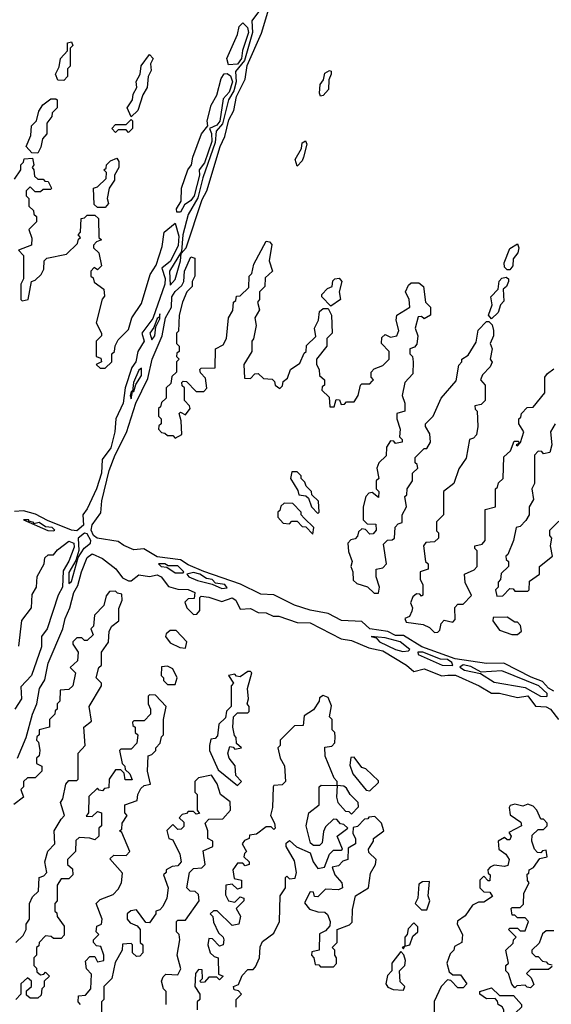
# Model space of a CAD drawing. Extents: x 2769579 to 2883812, y 684207 to 828660.
# Tile 398 of 505: x 2837305 to 2839355, y 783946 to 787745. Entities that reach past the tile are written whole.
import ezdxf

# ---------------------------------------------------------------- set-up
doc = ezdxf.new("R2010")
doc.units = 0

msp = doc.modelspace()

# ---------------------------------------------------------------- linework, layer by layer
at = {"layer": '0CON02XD'}
for points in [[(2838229.7, 787780.3), (2838199.7, 787740.3), (2838202.9, 787695), (2838172.4, 787587.6), (2838137.1, 787545), (2838140.5, 787505), (2838130.3, 787469.7), (2838110, 787435), (2838087.4, 787342.6), (2838063.3, 787315), (2838059.4, 787270.6), (2838011.5, 787135), (2837992, 787058), (2837955, 786993.3), (2837934.6, 786914.6), (2837929.3, 786850.7), (2837882.5, 786775), (2837885, 786720), (2837905, 786742.5), (2837925.6, 786815), (2837927.5, 786842.5), (2837947.1, 786865), (2838009.1, 787050.9), (2838027.1, 787085), (2838078.1, 787255), (2838096.5, 787293.5), (2838112.2, 787357.8), (2838131.4, 787395), (2838141.7, 787448.3), (2838174.3, 787515), (2838182.1, 787567.9), (2838237.5, 787692.5), (2838280.7, 787839.3)], [(2838110.5, 787570.5), (2838103.8, 787595), (2838145, 787687.5), (2838151.9, 787718.1), (2838165, 787733.3), (2838183.1, 787715), (2838186.9, 787695), (2838164, 787626), (2838160, 787595), (2838145, 787573.8), (2838110.5, 787570.5)], [(2837475, 787510), (2837451.7, 787511.7), (2837442.5, 787535), (2837457, 787563), (2837462.5, 787595), (2837490, 787625), (2837490, 787655), (2837505, 787660), (2837510, 787645), (2837500, 787635), (2837500, 787565), (2837490, 787555), (2837490, 787525), (2837475, 787510)], [(2837735, 787370), (2837720, 787405), (2837740, 787435), (2837743, 787457), (2837757, 787483), (2837753.6, 787506.4), (2837770, 787535), (2837773, 787567), (2837805, 787610), (2837820, 787595), (2837810, 787575), (2837811.7, 787548.3), (2837800, 787525), (2837797, 787483), (2837780, 787455), (2837760, 787395), (2837735, 787370)], [(2837911.7, 787001.7), (2837910, 787015), (2837927.5, 787045), (2837928.8, 787095), (2837953.3, 787165), (2837967.5, 787185), (2837972.5, 787215), (2838006, 787305), (2838030, 787335), (2838028, 787355), (2838043.8, 787415), (2838065.9, 787454.1), (2838082.5, 787517.5), (2838094, 787536), (2838105, 787536.7), (2838118.1, 787528.1), (2838125.3, 787505), (2838112.3, 787465), (2838090, 787440), (2838076.6, 787353.4), (2838065, 787338.2), (2838036.7, 787325), (2838045.3, 787305.3), (2838045.9, 787275), (2838017.3, 787192.7), (2837997.5, 787165), (2837997.9, 787145), (2837977.5, 787065), (2837965, 787047.1), (2837940, 787030), (2837925, 787002.5), (2837911.7, 787001.7)], [(2838465, 787450), (2838460.7, 787460.7), (2838463.8, 787495), (2838477, 787513), (2838481.7, 787538.3), (2838499.3, 787549.3), (2838506.1, 787546.1), (2838506.7, 787535), (2838497, 787513), (2838496.2, 787475), (2838475, 787452.5), (2838465, 787450)], [(2837375, 787230), (2837351.7, 787231.7), (2837330, 787255), (2837348.3, 787298.3), (2837350, 787335), (2837370, 787355), (2837378.3, 787391.7), (2837393.6, 787416.4), (2837425, 787440), (2837445, 787440), (2837450, 787435), (2837450, 787405), (2837430, 787385), (2837428.3, 787371.7), (2837410, 787345), (2837410, 787305), (2837392.5, 787285), (2837387, 787253), (2837375, 787230)], [(2837725, 787310), (2837715, 787320), (2837685, 787320), (2837675, 787310), (2837660, 787325), (2837675, 787340), (2837715, 787340), (2837735, 787360), (2837740, 787355), (2837740, 787325), (2837725, 787310)], [(2838375, 787180), (2838367.5, 787205), (2838391.7, 787248.3), (2838395, 787270), (2838407, 787277), (2838412.5, 787265), (2838400, 787215), (2838395, 787200), (2838375, 787180)], [(2837285, 787130), (2837310, 787165), (2837310, 787185), (2837320, 787195), (2837321.7, 787208.3), (2837355, 787210), (2837360, 787185), (2837352.5, 787175), (2837360, 787165), (2837361.7, 787141.7), (2837375, 787130), (2837395, 787130), (2837401.7, 787121.7), (2837415, 787120), (2837427.5, 787095), (2837425, 787090), (2837395, 787090), (2837385, 787080), (2837365, 787080), (2837345, 787100), (2837330, 787085), (2837330, 787065), (2837340, 787055), (2837340, 787025), (2837358.3, 787008.3), (2837360, 786995), (2837370, 786985), (2837370, 786965), (2837340, 786935), (2837351.7, 786901.7), (2837350, 786875), (2837300, 786855), (2837320, 786835), (2837320, 786745), (2837310, 786725), (2837310, 786665), (2837315, 786660), (2837337.5, 786665), (2837350, 786735), (2837365, 786740), (2837388.3, 786761.7), (2837397.5, 786782.5), (2837400, 786815), (2837410, 786825), (2837485, 786840), (2837528.3, 786881.7), (2837531.7, 786898.3), (2837540, 786905), (2837530, 786915), (2837540, 786925), (2837541.7, 786978.3), (2837555, 786980), (2837565, 786990), (2837595, 786990), (2837608.3, 786978.3), (2837610, 786905), (2837620, 786895), (2837601.7, 786888.3), (2837590, 786875), (2837590, 786865), (2837610, 786845), (2837620, 786795), (2837605, 786780), (2837591.7, 786788.3), (2837580, 786775), (2837580, 786755), (2837588.3, 786748.3), (2837591.7, 786731.7), (2837630, 786705), (2837631.7, 786678.3), (2837623, 786667), (2837600, 786575), (2837620, 786535), (2837620, 786525), (2837600, 786505), (2837600, 786445), (2837618.3, 786438.3), (2837620, 786425), (2837600, 786415), (2837615, 786400), (2837635, 786400), (2837660, 786425), (2837660, 786455), (2837670, 786465), (2837673, 786487), (2837685, 786510), (2837725, 786550), (2837737.5, 786595), (2837775, 786650), (2837808.3, 786761.7), (2837831.7, 786798.3), (2837855, 786870), (2837862.5, 786925), (2837905, 786960), (2837919.2, 786909.2), (2837915.8, 786874.2), (2837886.9, 786813.1), (2837853.6, 786786.4), (2837865.9, 786745.9), (2837865.4, 786725), (2837818.1, 786591.9), (2837775.8, 786535), (2837785.5, 786505), (2837760, 786465), (2837752.9, 786425), (2837737.1, 786402.9), (2837711.9, 786325), (2837704.5, 786265), (2837675.5, 786204.5), (2837672.3, 786155), (2837656.9, 786093.1), (2837622.6, 786047.4), (2837620.8, 785995), (2837601.4, 785935), (2837565, 785858), (2837548.1, 785835), (2837551.1, 785795), (2837525, 785772.7), (2837505, 785775.5), (2837412.5, 785812.5), (2837366.4, 785836.4), (2837320.2, 785850.2), (2837285, 785847.9)], [(2837635, 787020), (2837605, 787020), (2837591.7, 787031.7), (2837590, 787095), (2837605, 787100), (2837638.3, 787131.7), (2837640, 787155), (2837630, 787165), (2837638.3, 787171.7), (2837640, 787185), (2837655, 787200), (2837680, 787210), (2837687.5, 787197.5), (2837687.5, 787175), (2837670, 787145), (2837670, 787125), (2837650, 787095), (2837642.5, 787055), (2837647.5, 787035), (2837635, 787020)], [(2839365, 785154.5), (2839345, 785165.5), (2839321.7, 785191.7), (2839277.8, 785207.8), (2839172.7, 785262.7), (2839105, 785261.2), (2838985, 785278.8), (2838856, 785325), (2838785, 785369.2), (2838755, 785369.4), (2838725, 785384.4), (2838655, 785394.5), (2838625, 785422.5), (2838546.1, 785426.1), (2838495, 785454.3), (2838425, 785466.7), (2838365, 785485.5), (2838285.5, 785525.5), (2838235, 785528.5), (2838156.6, 785566.6), (2838015, 785615.4), (2837955, 785641.4), (2837925, 785661.4), (2837835, 785672.1), (2837783.5, 785703.5), (2837745, 785698.8), (2837706.5, 785716.5), (2837685, 785731.5), (2837604.1, 785744.1), (2837589.6, 785755), (2837580.8, 785775), (2837584.6, 785795.4), (2837617.5, 785842.5), (2837621.7, 785888.3), (2837650, 786005), (2837673.5, 786066.5), (2837717.4, 786152.6), (2837753.3, 786265), (2837799.2, 786360.8), (2837816.2, 786435), (2837854.2, 786525), (2837867.1, 786595), (2837890, 786635), (2837892.2, 786675), (2837905, 786696), (2837930.7, 786719.3), (2837937.5, 786735), (2837940, 786775), (2837965, 786830), (2837980, 786825), (2837980, 786755), (2837970, 786735), (2837970, 786715), (2837950, 786695), (2837932.5, 786655), (2837920, 786605), (2837917.5, 786542.5), (2837910, 786535), (2837910, 786495), (2837920, 786485), (2837920, 786465), (2837911.7, 786458.3), (2837910, 786445), (2837920, 786435), (2837910, 786425), (2837910, 786385), (2837891.7, 786368.3), (2837888.3, 786341.7), (2837870, 786325), (2837870, 786285), (2837851.7, 786268.3), (2837848.3, 786251.7), (2837840, 786245), (2837840, 786215), (2837850, 786205), (2837850, 786185), (2837841.7, 786178.3), (2837840, 786165), (2837851.7, 786151.7), (2837865, 786150), (2837875, 786140), (2837895, 786140), (2837905, 786130), (2837930, 786145), (2837927.5, 786197.5), (2837920, 786225), (2837925, 786230), (2837945, 786220), (2837962.5, 786245), (2837960, 786255), (2837940, 786275), (2837940, 786325), (2837931.7, 786331.7), (2837930, 786345), (2837935, 786350), (2837948.3, 786348.3), (2837985, 786310), (2838015, 786310), (2838027, 786323), (2838021.7, 786361.7), (2838001.7, 786381.7), (2838000, 786395), (2838005, 786400), (2838058.3, 786401.7), (2838060, 786475), (2838089.3, 786490.7), (2838102.5, 786515), (2838110, 786595), (2838127, 786623), (2838130, 786655), (2838138.3, 786661.7), (2838141.7, 786678.3), (2838155, 786680), (2838188.3, 786711.7), (2838190, 786755), (2838200, 786765), (2838208.3, 786801.7), (2838255, 786890), (2838268.3, 786888.3), (2838277.5, 786877.5), (2838267.5, 786815), (2838280, 786775), (2838251.7, 786748.3), (2838250, 786715), (2838230, 786695), (2838230, 786665), (2838222.5, 786655), (2838230, 786625), (2838212.5, 786595), (2838217.5, 786565), (2838207, 786513), (2838200, 786505), (2838200, 786465), (2838170, 786415), (2838171.7, 786361.7), (2838195, 786360), (2838211.7, 786378.3), (2838225, 786380), (2838245, 786360), (2838278.3, 786358.3), (2838288.3, 786348.3), (2838290, 786335), (2838308.3, 786321.7), (2838318.3, 786331.7), (2838321.7, 786348.3), (2838338.3, 786361.7), (2838350, 786395), (2838385, 786420), (2838401.7, 786458.3), (2838410, 786465), (2838411.7, 786488.3), (2838447.5, 786522.5), (2838442.5, 786555), (2838457.5, 786585), (2838461.7, 786618.3), (2838475, 786630), (2838495, 786630), (2838507.5, 786605), (2838510, 786535), (2838490, 786515), (2838490, 786485), (2838450, 786435), (2838450, 786415), (2838460, 786395), (2838461.7, 786371.7), (2838480, 786355), (2838480, 786335), (2838471.7, 786328.3), (2838470, 786315), (2838498.3, 786288.3), (2838501.7, 786251.7), (2838518.3, 786251.7), (2838525, 786280), (2838538.3, 786278.3), (2838545, 786260), (2838558.3, 786261.7), (2838565, 786270), (2838595, 786270), (2838610, 786295), (2838620, 786335), (2838625, 786340), (2838655, 786340), (2838665, 786350), (2838670, 786355), (2838660, 786365), (2838660, 786385), (2838671.7, 786398.3), (2838705, 786410), (2838730, 786435), (2838730, 786465), (2838700, 786495), (2838701.7, 786518.3), (2838715, 786530), (2838735, 786520), (2838760, 786525), (2838767.5, 786545), (2838757.5, 786585), (2838760, 786605), (2838810, 786635), (2838807.5, 786665), (2838793.3, 786695), (2838805, 786720), (2838815, 786730), (2838845, 786730), (2838862.5, 786715), (2838870, 786655), (2838890, 786635), (2838890, 786605), (2838865, 786590), (2838855, 786600), (2838841.7, 786598.3), (2838830, 786555), (2838840, 786525), (2838837, 786493), (2838828.3, 786481.7), (2838810, 786475), (2838810, 786455), (2838820, 786445), (2838822.5, 786425), (2838821.7, 786378.3), (2838790, 786345), (2838780, 786295), (2838790, 786265), (2838790, 786235), (2838760, 786225), (2838760, 786205), (2838772.5, 786165), (2838770, 786135), (2838780, 786125), (2838780, 786115), (2838755, 786110), (2838748.3, 786118.3), (2838735, 786120), (2838720, 786095), (2838718.3, 786061.7), (2838690, 786035), (2838682.5, 786015), (2838690, 785975), (2838680, 785965), (2838680, 785935), (2838690, 785925), (2838688.3, 785901.7), (2838665, 785920), (2838651.7, 785918.3), (2838640, 785905), (2838630, 785865), (2838630, 785815), (2838645, 785800), (2838678.3, 785798.3), (2838680, 785775), (2838668.3, 785761.7), (2838655, 785760), (2838638.3, 785778.3), (2838625, 785780), (2838611.7, 785768.3), (2838608.3, 785751.7), (2838598.3, 785741.7), (2838581.7, 785738.3), (2838570, 785725), (2838573, 785693), (2838587.5, 785655), (2838582.5, 785635), (2838590, 785615), (2838591.7, 785581.7), (2838605, 785570), (2838647, 785557), (2838671.7, 785531.7), (2838688.3, 785531.7), (2838692.5, 785555), (2838680, 785595), (2838680, 785625), (2838705, 785630), (2838720, 785645), (2838708.3, 785721.7), (2838723, 785737), (2838741.7, 785738.3), (2838750, 785745), (2838753, 785787), (2838765, 785800), (2838780, 785805), (2838780, 785835), (2838797.5, 785865), (2838790, 785905), (2838798.3, 785911.7), (2838800, 785935), (2838820, 785965), (2838820, 785995), (2838840, 786015), (2838838.3, 786028.3), (2838830, 786035), (2838830, 786055), (2838865, 786090), (2838875, 786090), (2838890, 786115), (2838887, 786147), (2838870, 786175), (2838870, 786185), (2838900, 786215), (2838930, 786285), (2838988.3, 786351.7), (2838998.3, 786411.7), (2839010, 786425), (2839010, 786435), (2839035, 786450), (2839065, 786500), (2839073, 786547), (2839105, 786580), (2839115, 786580), (2839127, 786567), (2839132.5, 786545), (2839132.5, 786525), (2839120, 786495), (2839127.5, 786475), (2839120, 786435), (2839127, 786423), (2839120, 786405), (2839090, 786375), (2839082.5, 786355), (2839100, 786335), (2839100, 786275), (2839085, 786260), (2839060, 786255), (2839061.7, 786241.7), (2839070, 786235), (2839072.5, 786175), (2839067, 786143), (2839055, 786130), (2839040, 786125), (2839027, 786053), (2838998.3, 786011.7), (2838980, 785955), (2838940, 785925), (2838940, 785835), (2838912.5, 785807.5), (2838912.5, 785772.5), (2838920, 785765), (2838920, 785745), (2838905, 785730), (2838871.7, 785728.3), (2838862.5, 785715), (2838870, 785655), (2838880, 785645), (2838880, 785625), (2838850, 785615), (2838850, 785585), (2838860, 785565), (2838860, 785525), (2838855, 785520), (2838848.3, 785528.3), (2838835, 785530), (2838821.7, 785518.3), (2838812.5, 785495), (2838820, 785475), (2838817, 785463), (2838808.3, 785441.7), (2838790, 785435), (2838795, 785420), (2838861.7, 785411.7), (2838885, 785400), (2838905, 785380), (2838918.3, 785381.7), (2838925, 785390), (2838930, 785415), (2838941.7, 785428.3), (2838975, 785420), (2838985, 785430), (2838983, 785477), (2838995, 785490), (2839015, 785490), (2839047, 785523), (2839023, 785573), (2839020, 785605), (2839058.3, 785621.7), (2839070, 785635), (2839070, 785695), (2839060, 785705), (2839060, 785715), (2839088.3, 785721.7), (2839100, 785735), (2839100, 785855), (2839140, 785865), (2839140, 785935), (2839148.3, 785941.7), (2839151.7, 785958.3), (2839170, 785975), (2839171.7, 786058.3)], [(2839195, 786780), (2839185, 786780), (2839175, 786790), (2839173, 786807), (2839195, 786862.5), (2839225, 786880), (2839230, 786865), (2839226.2, 786845), (2839208.3, 786821.7), (2839207.5, 786795), (2839195, 786780)], [(2838505, 786640), (2838470, 786675), (2838470, 786685), (2838491.7, 786708.3), (2838510, 786715), (2838513, 786737), (2838520, 786745), (2838537, 786747), (2838547.5, 786735), (2838537.5, 786695), (2838542.5, 786665), (2838505, 786640)], [(2839125, 786590), (2839112.5, 786605), (2839127.5, 786645), (2839122.5, 786675), (2839150, 786705), (2839153.9, 786736.1), (2839165, 786747.5), (2839181.7, 786751.7), (2839190, 786745), (2839190, 786735), (2839182.5, 786715), (2839170, 786705), (2839171.7, 786658.3), (2839160, 786645), (2839150, 786615), (2839125, 786590)], [(2837815, 786510), (2837825.7, 786525), (2837830.7, 786559.3), (2837845, 786590), (2837845, 786610), (2837843, 786597), (2837835, 786592.5), (2837822.5, 786557.5), (2837806.7, 786535), (2837815, 786510)], [(2837735, 786282.5), (2837740, 786310), (2837745, 786310), (2837753, 786337), (2837775, 786372.5), (2837775, 786400), (2837765, 786392.5), (2837744.2, 786345), (2837740, 786310), (2837735, 786310), (2837731.2, 786295), (2837735, 786282.5)], [(2839171.7, 786058.3), (2839198.3, 786081.7), (2839211.7, 786118.3), (2839228.3, 786118.3), (2839230, 786110), (2839220, 786105), (2839225, 786100), (2839237, 786113), (2839250, 786155), (2839230, 786185), (2839230, 786205), (2839238.3, 786211.7), (2839240, 786225), (2839261.7, 786248.3), (2839285, 786250), (2839330, 786305), (2839330, 786365), (2839340.7, 786379.3), (2839365, 786397.5)], [(2839370, 786185), (2839352.5, 786155), (2839357.5, 786105), (2839350, 786075), (2839325, 786070), (2839318.3, 786078.3), (2839305, 786080), (2839290, 786065), (2839290, 785955), (2839280, 785935), (2839287, 785893), (2839270, 785865), (2839270, 785835), (2839257, 785813), (2839235, 785790), (2839220, 785785), (2839210, 785735), (2839188.3, 785681.7), (2839180, 785675), (2839181.7, 785661.7), (2839190, 785655), (2839190, 785635), (2839161.7, 785608.3), (2839160, 785585), (2839150, 785575), (2839150, 785555), (2839140, 785545), (2839145, 785520), (2839168.3, 785521.7), (2839195, 785550), (2839208.3, 785548.3), (2839215, 785540), (2839265, 785540), (2839270, 785545), (2839271.7, 785578.3), (2839310, 785605), (2839310, 785635), (2839360, 785675), (2839352.5, 785715), (2839357.5, 785745), (2839350, 785755), (2839350, 785775), (2839385, 785810)], [(2838455, 785840), (2838460, 785845), (2838457, 785887), (2838431.7, 785911.7), (2838430, 785925), (2838410, 785945), (2838405, 785960), (2838390, 785975), (2838390, 785985), (2838375, 786000), (2838355, 786000), (2838350, 785975), (2838378.3, 785928.3), (2838381.7, 785911.7), (2838408.3, 785908.3), (2838418.3, 785898.3), (2838430, 785865), (2838455, 785840)], [(2838435, 785760), (2838440, 785785), (2838401.7, 785821.7), (2838390, 785835), (2838390, 785845), (2838358.3, 785878.3), (2838325, 785880), (2838311.7, 785868.3), (2838308.3, 785851.7), (2838300, 785845), (2838300, 785825), (2838321.7, 785801.7), (2838345, 785800), (2838355, 785810), (2838375, 785810), (2838395, 785790), (2838408.3, 785788.3), (2838435, 785760)], [(2837435, 785772.5), (2837440, 785775), (2837430, 785785), (2837405, 785787.5), (2837380, 785805), (2837360, 785800), (2837360, 785805), (2837340, 785810), (2837340, 785815), (2837320, 785815), (2837413.6, 785773.6), (2837435, 785772.5)], [(2837301.7, 785328.3), (2837313, 785427), (2837350, 785475), (2837353, 785527), (2837370, 785555), (2837373, 785597), (2837400, 785645), (2837401.7, 785668.3), (2837415, 785680), (2837435, 785680), (2837450.7, 785699.3), (2837495, 785732.9), (2837514.2, 785725), (2837515, 785710), (2837495, 785656.2), (2837472.2, 785617.8), (2837470.4, 785555), (2837453.8, 785525), (2837410.4, 785395), (2837388.6, 785365), (2837389.2, 785325), (2837350, 785215), (2837309.2, 785170.8), (2837312.5, 785125), (2837286.7, 785085)], [(2837495, 785570), (2837505, 785577.5), (2837530, 785670), (2837554.2, 785705.8), (2837577.5, 785725), (2837578.8, 785735), (2837565, 785761.2), (2837555, 785763.8), (2837530, 785745), (2837532.9, 785697.1), (2837521.2, 785658.8), (2837495, 785612.5), (2837495, 785570)], [(2837296.2, 784895), (2837330, 784975), (2837354.2, 785065), (2837371.2, 785105), (2837381.1, 785165), (2837402, 785198), (2837415, 785262.5), (2837472, 785395), (2837480, 785435), (2837498.8, 785475), (2837514.3, 785535), (2837528.8, 785561.2), (2837542.9, 785615), (2837565, 785670), (2837585, 785683.3), (2837625, 785666.2), (2837676.4, 785626.4), (2837701.7, 785591.7), (2837725, 785580), (2837735, 785580), (2837765, 785602.5), (2837805, 785596.7), (2837835, 785602.5), (2837850, 785595), (2837878.3, 785558.3), (2837915, 785547.5), (2837955, 785546.7), (2837980, 785535), (2837978.3, 785511.7), (2837955, 785510), (2837942.5, 785497.5), (2837950, 785475), (2837975, 785450), (2837988.3, 785451.7), (2838000, 785465), (2838000, 785515), (2838005, 785520), (2838035, 785516.7), (2838085, 785500), (2838125, 785513.8), (2838138.8, 785505), (2838155, 785470), (2838195, 785473.3), (2838225, 785457.5), (2838255, 785456.7), (2838283, 785443), (2838305, 785443.3), (2838375, 785418.8), (2838425, 785418), (2838545, 785356.2), (2838585, 785350), (2838651.2, 785321.2), (2838705, 785309.2), (2838797.5, 785255), (2838825, 785230), (2838865, 785240), (2838933.6, 785213.6), (2838956, 785216), (2838985.5, 785215.5), (2839077.5, 785175), (2839125, 785146.7), (2839155, 785146), (2839225, 785130), (2839265, 785135.7), (2839295, 785096.7), (2839335, 785093.3), (2839352.5, 785085), (2839382.5, 785045)], [(2837935, 785610), (2837937.5, 785615), (2837915, 785638), (2837877, 785637), (2837865, 785645.8), (2837840, 785645), (2837850, 785635), (2837872.5, 785632.5), (2837905, 785610), (2837935, 785610)], [(2838085, 785550), (2838105, 785552.5), (2838096.7, 785565), (2838060.7, 785570.7), (2838046.7, 785585), (2838025, 785588.8), (2838000, 785605), (2837975, 785612), (2837950, 785605), (2837957.5, 785595), (2837991.2, 785581.2), (2838047.5, 785567.5), (2838085, 785550)], [(2837290, 784185), (2837318.3, 784211.7), (2837330, 784235), (2837330, 784255), (2837342.5, 784275), (2837342.5, 784335), (2837355, 784360), (2837377, 784383), (2837380, 784435), (2837398.3, 784441.7), (2837410, 784455), (2837402.5, 784495), (2837413, 784537), (2837440, 784565), (2837437.5, 784615), (2837465, 784660), (2837477.5, 784675), (2837462.5, 784725), (2837471.7, 784738.3), (2837482.5, 784795), (2837495, 784810), (2837525, 784810), (2837530, 784815), (2837530, 784915), (2837557.5, 784945), (2837552.5, 785015), (2837581.7, 785038.3), (2837572.5, 785095), (2837620, 785175), (2837620, 785185), (2837600, 785205), (2837610, 785245), (2837620, 785255), (2837620, 785305), (2837647, 785343), (2837650, 785385), (2837660, 785405), (2837687.5, 785425), (2837687, 785473), (2837700, 785505), (2837698.3, 785528.3), (2837681.7, 785531.7), (2837675, 785540), (2837651.7, 785538.3), (2837638.3, 785521.7), (2837630, 785485), (2837593, 785447), (2837590, 785405), (2837580, 785395), (2837588.3, 785371.7), (2837565, 785350), (2837555, 785350), (2837545, 785360), (2837525, 785360), (2837510, 785345), (2837510, 785335), (2837530, 785305), (2837528.3, 785271.7), (2837500, 785245), (2837520, 785225), (2837510, 785175), (2837495, 785160), (2837461.7, 785158.3), (2837460, 785115), (2837450, 785105), (2837450, 785085), (2837441.7, 785078.3), (2837440, 785065), (2837420, 785045), (2837420, 785015), (2837380, 785005), (2837380, 784985), (2837371.7, 784978.3), (2837370, 784965), (2837377.5, 784957.5), (2837382.5, 784925), (2837380, 784905), (2837370, 784895), (2837370, 784875), (2837390, 784865), (2837390, 784845), (2837365, 784820), (2837335, 784820), (2837320, 784805), (2837320, 784785), (2837310, 784775), (2837320, 784745), (2837283, 784717)], [(2839225, 785372.5), (2839240, 785385), (2839237, 785407), (2839225, 785420), (2839215, 785420), (2839185, 785440), (2839131.7, 785438.3), (2839130, 785425), (2839155, 785390), (2839203, 785373), (2839225, 785372.5)], [(2837945, 785320), (2837950, 785345), (2837908.3, 785388.3), (2837885, 785387.5), (2837870, 785375), (2837867.5, 785365), (2837885, 785340), (2837923, 785323), (2837945, 785320)], [(2838782.5, 785307.5), (2838805, 785310), (2838810, 785315), (2838772.5, 785345), (2838715, 785360), (2838660, 785365), (2838680, 785360), (2838692.5, 785345), (2838755, 785314.2), (2838782.5, 785307.5)], [(2838975, 785253.3), (2838971.2, 785265), (2838955, 785276.5), (2838928.1, 785278.1), (2838860, 785305), (2838840, 785305), (2838842.5, 785295), (2838935, 785254), (2838975, 785253.3)], [(2837905, 785180), (2837912.5, 785205), (2837895, 785240), (2837875, 785250), (2837851.7, 785248.3), (2837850, 785215), (2837860, 785205), (2837860, 785195), (2837875, 785180), (2837905, 785180)], [(2839335, 785133.8), (2839340, 785135), (2839338.8, 785145), (2839306.7, 785175), (2839165, 785232), (2839085, 785227.5), (2839045, 785249.2), (2839015, 785255.7), (2839003, 785247), (2839020, 785235), (2839081.7, 785221.7), (2839135, 785188.8), (2839255, 785168.8), (2839314.2, 785134.2), (2839335, 785133.8)], [(2838145, 784790), (2838160, 784805), (2838138.3, 784828.3), (2838136.4, 784866.4), (2838112.5, 784895), (2838107.5, 784915), (2838115, 784940), (2838128.3, 784938.3), (2838135, 784930), (2838160, 784935), (2838141.7, 784951.7), (2838140, 784975), (2838133, 784983), (2838127.5, 785015), (2838130, 785055), (2838145, 785070), (2838185, 785070), (2838190, 785075), (2838190, 785095), (2838182.5, 785105), (2838187.5, 785125), (2838183.3, 785165), (2838200, 785225), (2838195, 785230), (2838185, 785230), (2838155, 785210), (2838141.7, 785211.7), (2838135, 785220), (2838110, 785215), (2838130, 785185), (2838120, 785175), (2838120, 785095), (2838103, 785077), (2838098.3, 785051.7), (2838073, 785027), (2838068.3, 784981.7), (2838058.3, 784971.7), (2838041.7, 784968.3), (2838037.5, 784945), (2838037.5, 784925), (2838070, 784850), (2838145, 784790)], [(2837540, 783945), (2837530, 783955), (2837531.7, 783978.3), (2837558.3, 783981.7), (2837580, 784005), (2837581.7, 784061.7), (2837563, 784083), (2837558.3, 784111.7), (2837575, 784130), (2837595, 784130), (2837605, 784110), (2837630, 784115), (2837630, 784135), (2837618.3, 784168.3), (2837601.7, 784171.7), (2837590, 784185), (2837590, 784195), (2837610, 784215), (2837600, 784225), (2837603, 784247), (2837620, 784255), (2837622.5, 784275), (2837600, 784335), (2837615, 784350), (2837665, 784370), (2837685, 784390), (2837697.5, 784415), (2837701.7, 784451.7), (2837653, 784507), (2837668.3, 784521.7), (2837715, 784520), (2837730, 784535), (2837698.3, 784608.3), (2837690, 784615), (2837698.3, 784621.7), (2837700, 784645), (2837720, 784675), (2837710, 784685), (2837710, 784715), (2837758.3, 784731.7), (2837760, 784755), (2837771.7, 784778.3), (2837785, 784790), (2837810, 784795), (2837797.5, 784845), (2837800, 784905), (2837815, 784910), (2837830, 784925), (2837830, 784935), (2837847, 784953), (2837851.7, 784978.3), (2837860, 784985), (2837860, 785045), (2837870, 785095), (2837828.3, 785138.3), (2837805, 785140), (2837800, 785135), (2837800, 785105), (2837810, 785085), (2837810, 785065), (2837785, 785040), (2837745, 785040), (2837740, 785035), (2837741.7, 785021.7), (2837750, 785015), (2837750, 784995), (2837760, 784985), (2837757, 784953), (2837735, 784930), (2837695, 784930), (2837690, 784925), (2837700, 784875), (2837710, 784865), (2837711.7, 784851.7), (2837730, 784835), (2837738.3, 784811.7), (2837711.7, 784811.7), (2837708.3, 784838.3), (2837695, 784850), (2837675, 784850), (2837650, 784815), (2837648.3, 784781.7), (2837631.7, 784778.3), (2837625, 784770), (2837611.7, 784771.7), (2837605, 784780), (2837571.7, 784748.3), (2837570, 784685), (2837561.7, 784671.7), (2837585, 784670), (2837605, 784690), (2837620, 784685), (2837620, 784635), (2837610, 784625), (2837610, 784595), (2837595, 784580), (2837575, 784587.5), (2837535, 784590), (2837521.7, 784578.3), (2837520, 784535), (2837490, 784505), (2837490, 784485), (2837508.3, 784468.3), (2837510, 784445), (2837495, 784430), (2837465, 784430), (2837450, 784405), (2837450, 784345), (2837440, 784335), (2837440, 784305), (2837448.3, 784298.3), (2837450, 784285)], [(2838140, 783935), (2838140, 783965), (2838160, 783985), (2838148.3, 783998.3), (2838131.7, 784001.7), (2838130, 784015), (2838148.3, 784021.7), (2838163, 784057), (2838185, 784080), (2838205, 784080), (2838215, 784090), (2838230, 784125), (2838232.5, 784167.5), (2838241.7, 784188.3), (2838285, 784220), (2838307.5, 784265), (2838310, 784365), (2838330, 784395), (2838330, 784435), (2838335, 784440), (2838345, 784430), (2838367, 784433), (2838372.5, 784455), (2838365, 784500), (2838332.5, 784555), (2838332.5, 784567.5), (2838345, 784577.5), (2838373, 784553), (2838425, 784530), (2838437.5, 784495), (2838455, 784470), (2838480, 784475), (2838500, 784525), (2838515, 784540), (2838545, 784540), (2838550, 784545), (2838530, 784595), (2838570, 784625), (2838555, 784640), (2838541.7, 784641.7), (2838528.3, 784658.3), (2838515, 784660), (2838485, 784630), (2838477, 784613), (2838471.7, 784568.3), (2838461.7, 784558.3), (2838438.3, 784558.3), (2838427, 784567), (2838410, 784635), (2838420, 784685), (2838460, 784715), (2838460, 784785), (2838468.3, 784791.7), (2838530, 784790), (2838527.5, 784745), (2838532.5, 784725), (2838561.7, 784691.7), (2838575, 784690), (2838585, 784680), (2838611.7, 784708.3), (2838610, 784725), (2838580, 784755), (2838565, 784780), (2838555, 784787.5), (2838530, 784790), (2838530, 784805), (2838518.3, 784818.3), (2838483, 784903), (2838481.7, 784938.3), (2838508.3, 784941.7), (2838520, 784955), (2838521.7, 784978.3), (2838520, 784995), (2838510, 785005), (2838510, 785045), (2838500, 785055), (2838507, 785097), (2838495, 785130), (2838475, 785137.5), (2838461.7, 785128.3), (2838460, 785115), (2838438.3, 785081.7), (2838401.7, 785058.3), (2838398.3, 785021.7), (2838365, 785020), (2838310, 784965), (2838310, 784945), (2838300, 784935), (2838310, 784895), (2838326.4, 784866.4), (2838330, 784805), (2838317, 784793), (2838285, 784790), (2838282.5, 784785), (2838280, 784705), (2838272.5, 784675), (2838287.5, 784645), (2838290, 784625), (2838285, 784620), (2838275, 784630), (2838255, 784630), (2838218.3, 784601.7), (2838191.7, 784598.3), (2838190, 784585), (2838171.7, 784578.3), (2838162.5, 784565), (2838180, 784535), (2838171.7, 784528.3), (2838170, 784515), (2838190, 784495), (2838190, 784485), (2838175, 784480), (2838165, 784490), (2838145, 784490), (2838127.5, 784465), (2838131.7, 784431.7), (2838160, 784425), (2838160, 784395), (2838145, 784390), (2838125, 784410), (2838100, 784405), (2838098.3, 784368.3), (2838110, 784345), (2838135, 784340), (2838155, 784360), (2838170, 784355), (2838170, 784345), (2838140, 784315), (2838156.4, 784286.4), (2838150, 784255), (2838125, 784250), (2838067, 784307), (2838053, 784307), (2838040, 784295), (2838050, 784285), (2838053, 784263), (2838071.7, 784221.7), (2838090, 784205), (2838092.5, 784195), (2838090, 784175), (2838075, 784170), (2838048.3, 784198.3), (2838035, 784200), (2838030, 784175), (2838040, 784145), (2838055, 784130), (2838070, 784125), (2838071.7, 784061.7), (2838090, 784055), (2838075, 784040), (2838065, 784050), (2838035, 784050), (2838018.3, 784031.7), (2838005, 784030), (2838000, 784035), (2838010, 784045), (2838008.3, 784078.3), (2837995, 784080), (2837982.5, 784065), (2837980, 784015), (2838000, 783985), (2838000, 783965), (2837990, 783955), (2837990, 783925)], [(2838655, 784770), (2838688.3, 784801.7), (2838688.3, 784808.3), (2838640, 784855), (2838625, 784860), (2838595, 784900), (2838581.7, 784898.3), (2838578.3, 784868.3), (2838590, 784835), (2838641.7, 784771.7), (2838655, 784770)], [(2837870, 783945), (2837870, 783995), (2837860, 784005), (2837852.5, 784035), (2837858.3, 784051.7), (2837868.3, 784061.7), (2837915, 784060), (2837927, 784083), (2837912.5, 784135), (2837922.5, 784195), (2837920, 784215), (2837910, 784225), (2837910, 784265), (2837915, 784270), (2837945, 784270), (2837997.5, 784345), (2837995, 784370), (2837981.7, 784381.7), (2837962.5, 784382.5), (2837950, 784395), (2837960, 784455), (2837975, 784470), (2838007, 784473), (2838020, 784485), (2838012.5, 784537.5), (2838050, 784555), (2838050, 784575), (2838030, 784585), (2838030, 784615), (2838020, 784645), (2838035, 784660), (2838088.3, 784661.7), (2838117.5, 784695), (2838117, 784727), (2838080, 784755), (2838067, 784797), (2838045, 784830), (2837995, 784820), (2837980, 784805), (2837980, 784765), (2837990, 784755), (2837990, 784695), (2837998.3, 784681.7), (2837985, 784680), (2837975, 784690), (2837955, 784690), (2837948.3, 784681.7), (2837931.7, 784678.3), (2837920, 784665), (2837938.3, 784648.3), (2837938.3, 784631.7), (2837928.3, 784621.7), (2837915, 784620), (2837895, 784640), (2837873, 784617), (2837880, 784585), (2837895, 784580), (2837922.5, 784525), (2837927.5, 784495), (2837915, 784480), (2837893, 784477), (2837870, 784465), (2837870, 784455), (2837860, 784445), (2837877.5, 784395), (2837872.5, 784355), (2837857, 784323), (2837845, 784310), (2837830, 784305), (2837830, 784295), (2837805, 784260), (2837791.7, 784261.7), (2837755, 784310), (2837733, 784307), (2837720, 784295), (2837720, 784275), (2837730.7, 784260.7), (2837758.3, 784248.3), (2837770, 784235), (2837770, 784185), (2837780, 784175), (2837780, 784145), (2837768.3, 784131.7), (2837755, 784130), (2837740, 784145), (2837740, 784175), (2837735, 784180), (2837701.7, 784178.3), (2837700, 784155), (2837673, 784107), (2837660, 784045), (2837630, 784015), (2837630, 783965), (2837620, 783955), (2837620, 783905)], [(2839358.3, 784091.7), (2839345, 784080), (2839275, 784080), (2839260, 784065), (2839278.3, 784048.3), (2839288.3, 784021.7), (2839275, 784010), (2839261.7, 784011.7), (2839255, 784020), (2839223, 784017), (2839215, 784010), (2839203, 784023), (2839190, 784065), (2839180, 784075), (2839180, 784095), (2839190, 784105), (2839180, 784155), (2839208.3, 784181.7), (2839210, 784195), (2839220, 784205), (2839190, 784235), (2839195, 784240), (2839225, 784240), (2839235, 784230), (2839255, 784230), (2839267.5, 784265), (2839255, 784280), (2839225, 784280), (2839215, 784290), (2839205, 784290), (2839200, 784315), (2839205, 784320), (2839235, 784320), (2839248.3, 784331.7), (2839250, 784375), (2839270, 784415), (2839263, 784423), (2839261.7, 784448.3), (2839268.3, 784451.7), (2839270, 784465), (2839286.4, 784473.6), (2839311.7, 784508.3), (2839340, 784515), (2839335, 784540), (2839321.7, 784538.3), (2839315, 784530), (2839301.7, 784531.7), (2839290, 784545), (2839280, 784575), (2839281.7, 784598.3), (2839305, 784620), (2839325, 784620), (2839340, 784635), (2839340, 784645), (2839325, 784660), (2839315, 784660), (2839300, 784695), (2839285, 784710), (2839265, 784717.5), (2839245, 784710), (2839215, 784717.5), (2839197, 784713), (2839192.5, 784705), (2839196.4, 784676.4), (2839238.3, 784648.3), (2839240, 784635), (2839191.7, 784608.3), (2839200, 784595), (2839195, 784580), (2839185, 784580), (2839175, 784590), (2839150, 784575), (2839152.5, 784545), (2839180, 784525), (2839192.5, 784505), (2839188.3, 784481.7), (2839175, 784477.5), (2839135, 784482.5), (2839120, 784475), (2839110, 784465), (2839111.7, 784451.7), (2839120, 784445), (2839118.3, 784421.7), (2839111.7, 784421.7), (2839095, 784440), (2839080, 784425), (2839080, 784395), (2839095, 784380), (2839118.3, 784378.3), (2839128.3, 784361.7), (2839095, 784340), (2839075, 784340), (2839051.7, 784328.3), (2839023, 784287), (2838993.8, 784266.2), (2838992.5, 784255), (2839012.5, 784215), (2839010, 784185), (2838981.7, 784168.3), (2838980, 784155), (2838965, 784140), (2838952.5, 784105), (2838961.7, 784071.7), (2838975, 784060), (2839005, 784060), (2839030, 784025), (2839015, 784010), (2838995, 784010), (2838968.3, 784038.3), (2838955, 784040), (2838930, 784015), (2838903, 783957), (2838903, 783913)], [(2838515, 784090), (2838527, 784103), (2838527.5, 784125), (2838520, 784135), (2838520, 784155), (2838510, 784165), (2838530, 784185), (2838530, 784235), (2838577, 784253), (2838587, 784263), (2838588.3, 784311.7), (2838600, 784365), (2838650, 784395), (2838658.3, 784451.7), (2838677.5, 784485), (2838680, 784505), (2838651.7, 784531.7), (2838650, 784545), (2838670, 784575), (2838670, 784585), (2838710, 784615), (2838700, 784645), (2838675, 784670), (2838651.7, 784668.3), (2838648.3, 784661.7), (2838635, 784660), (2838608.3, 784631.7), (2838591.7, 784628.3), (2838590, 784605), (2838600, 784585), (2838600, 784565), (2838571.7, 784548.3), (2838570, 784505), (2838551.7, 784498.3), (2838535, 784480), (2838510, 784475), (2838520, 784445), (2838547.5, 784415), (2838550, 784395), (2838535, 784387.5), (2838485, 784390), (2838455, 784360), (2838441.7, 784361.7), (2838438.3, 784378.3), (2838425, 784380), (2838403, 784337), (2838423, 784313), (2838455, 784302.5), (2838481.7, 784301.7), (2838492.5, 784292.5), (2838502.5, 784265), (2838501.7, 784248.3), (2838485, 784230), (2838461.7, 784218.3), (2838460, 784155), (2838431.7, 784148.3), (2838430, 784135), (2838440, 784125), (2838445, 784100), (2838458.3, 784098.3), (2838465, 784090), (2838515, 784090)], [(2838875, 784310), (2838887.5, 784345), (2838880, 784365), (2838885, 784420), (2838858.3, 784418.3), (2838845, 784410), (2838840, 784355), (2838830, 784335), (2838855, 784310), (2838875, 784310)], [(2837450, 784285), (2837477, 784247), (2837477, 784213), (2837465, 784200), (2837435, 784200), (2837427, 784207), (2837405, 784210), (2837380, 784185), (2837378.3, 784171.7), (2837370, 784165), (2837370, 784135), (2837360, 784125), (2837360, 784095), (2837370, 784085), (2837371.7, 784071.7), (2837385, 784060), (2837398.3, 784061.7), (2837405, 784070), (2837420, 784055), (2837400, 784035), (2837400, 784015), (2837390, 784005), (2837388.3, 783981.7), (2837375, 783970), (2837345, 783970), (2837331.7, 783981.7), (2837331.7, 783998.3), (2837350, 784015), (2837350, 784035), (2837335, 784047.5), (2837310, 784025), (2837310, 783985), (2837290, 783965)], [(2838785, 784160), (2838790, 784170), (2838810, 784175), (2838821.7, 784208.3), (2838840, 784225), (2838840, 784245), (2838825, 784260), (2838803, 784237), (2838800, 784215), (2838790, 784205), (2838790, 784170), (2838780, 784165), (2838785, 784160)], [(2839365, 784230), (2839335, 784230), (2839321.7, 784218.3), (2839308.3, 784181.7), (2839280, 784155), (2839280, 784145), (2839295, 784130), (2839305, 784130), (2839321.7, 784111.7), (2839335, 784110), (2839341.7, 784101.7), (2839358.3, 784098.3)], [(2838785, 784000), (2838790, 784015), (2838773, 784033), (2838770, 784075), (2838790, 784095), (2838792.5, 784115), (2838787, 784137), (2838775, 784150), (2838740, 784105), (2838740, 784075), (2838723, 784057), (2838717.5, 784025), (2838725, 784012.5), (2838745, 784002.5), (2838785, 784000)], [(2839171.7, 783891.7), (2839172.5, 783925), (2839166.4, 783936.4), (2839150, 783945), (2839148.3, 783958.3), (2839138.3, 783968.3), (2839105, 783967.5), (2839080, 783985), (2839080, 783995), (2839125, 784010), (2839155, 783980), (2839209.3, 783979.3), (2839240, 783945), (2839240, 783935), (2839195, 783892.5), (2839171.7, 783891.7)]]:
    msp.add_lwpolyline(points, dxfattribs=at)

doc.saveas('drawing.dxf')
